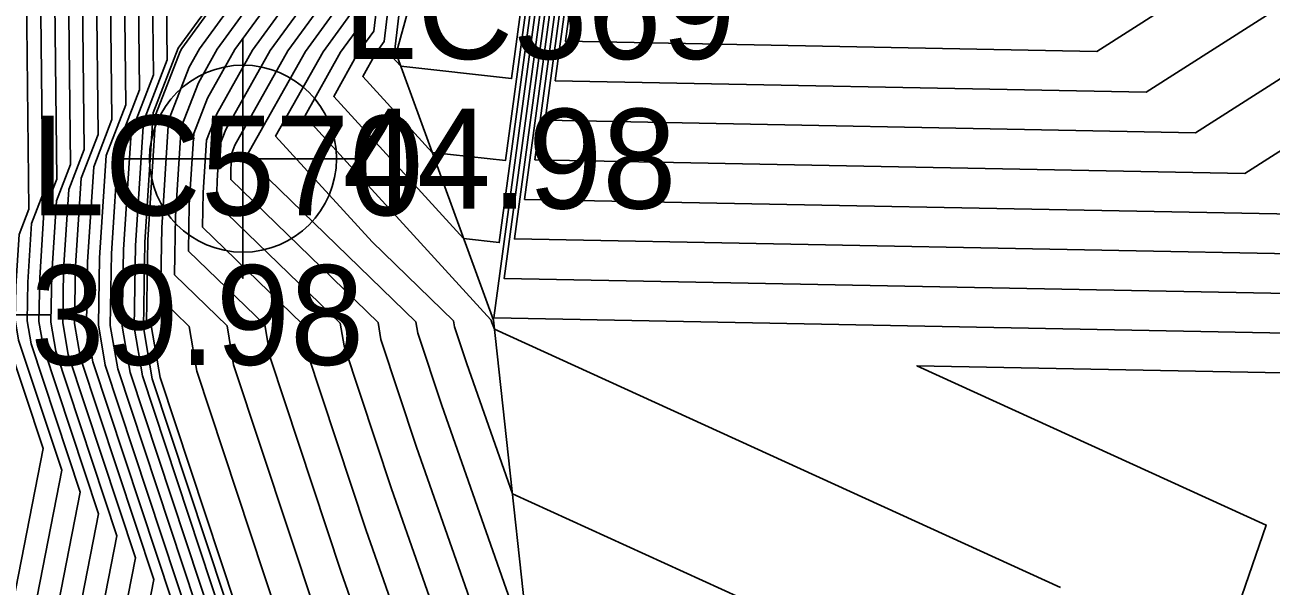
# Model space of a CAD drawing. Extents: x 2188792 to 2191981, y 386090 to 389710.
# Drawn here: x 2190390.17 to 2190421.41, y 387875.2 to 387889.27 of the extents above; entities that cross this region are included whole.
import ezdxf

# ---------------------------------------------------------------- set-up
doc = ezdxf.new("R2010")
doc.units = 0
for name, color, linetype in [('DTM Contours Major', 7, 'Continuous'), ('DTM Contours Minor', 7, 'Continuous'), ('Exist DTM Breakline Underwater Cogo Elevation', 7, 'Continuous'), ('Exist DTM Breakline Underwater Cogo Number', 7, 'Continuous'), ('Exist DTM Breakline Underwater Cogo Point CELL', 7, 'Continuous'), ('Exist DTM Regular Point Underwater CELL', 7, 'Continuous'), ('Exist DTM Regular Point Underwater Cogo Elevation', 7, 'Continuous'), ('Exist DTM Regular Point Underwater Cogo Number', 7, 'Continuous'), ('PH Exist DTM Breakline', 7, 'Continuous')]:
    doc.layers.add(name, color=color, linetype=linetype)

msp = doc.modelspace()

# ---------------------------------------------------------------- linework, layer by layer
at = {"layer": 'DTM Contours Major'}
for points in [[(2190392.339, 387883.54), (2190392.515, 387886.284), (2190393.044, 387887.647), (2190392.985, 387893.01), (2190394.82, 387895.532), (2190396.927, 387898.149), (2190399.436, 387902.874), (2190399.874, 387905.462), (2190400.536, 387908.38), (2190403.139, 387912.441), (2190402.018, 387921.617), (2190401.789, 387924.151), (2190399.901, 387926.477), (2190398.187, 387927.588), (2190395.568, 387929.006), (2190392.953, 387930.19), (2190387.52, 387931.086), (2190385.94, 387931.16), (2190384.158, 387930.912), (2190377.432, 387931.225), (2190374.218, 387928.651), (2190367.692, 387928.954)], [(2190390.839, 387883.03), (2190390.957, 387884.866), (2190391.31, 387885.778), (2190391.145, 387900.768), (2190392.23, 387902.26), (2190393.476, 387903.807), (2190394.959, 387906.6), (2190395.218, 387908.13), (2190395.61, 387909.855), (2190397.148, 387912.255), (2190396.486, 387917.68), (2190395.845, 387924.762), (2190394.821, 387926.024), (2190393.891, 387926.628), (2190392.469, 387927.397), (2190391.05, 387928.04), (2190388.101, 387928.526), (2190387.244, 387928.566), (2190382.22, 387927.868), (2190380.808, 387927.934), (2190371.743, 387920.674), (2190370.895, 387920.714)], [(2190430.407, 387919.746), (2190432.134, 387912.357), (2190434.375, 387903.174), (2190410.964, 387908.589), (2190409.12, 387906.439), (2190406.313, 387902.31), (2190405.576, 387898.405), (2190404.064, 387895.954), (2190402.437, 387883.91), (2190423.223, 387883.512), (2190437.744, 387892.777), (2190441.21, 387889.535), (2190448.102, 387892.246), (2190449.381, 387900.272), (2190450.288, 387901.478)], [(2190402.839, 387873.394), (2190400.615, 387879.729), (2190400.014, 387881.548), (2190399.965, 387881.832), (2190395.991, 387885.69), (2190395.724, 387885.982), (2190397.198, 387888.611), (2190398.136, 387889.9), (2190398.376, 387891.945), (2190399.657, 387893.536), (2190400.719, 387894.952), (2190402.376, 387898.071), (2190403.525, 387899.867), (2190403.81, 387901.553), (2190404.299, 387904.524), (2190404.743, 387906.481), (2190405.19, 387907.672), (2190407.159, 387908.25), (2190408.943, 387911.805), (2190408.783, 387912.111), (2190410.363, 387914.139), (2190410.574, 387914.41), (2190410.635, 387914.445), (2190412.22, 387916.958)], [(2190397.465, 387874.512), (2190395.4, 387880.754), (2190395.234, 387881.731), (2190393.918, 387883.008), (2190393.943, 387884.478), (2190394.086, 387886.713), (2190394.517, 387887.823), (2190394.988, 387888.664), (2190396.837, 387891.206), (2190396.911, 387891.834), (2190399.097, 387894.549), (2190399.423, 387894.984), (2190402.067, 387899.961), (2190402.42, 387900.512), (2190402.879, 387903.232), (2190403.029, 387904.145), (2190403.73, 387907.228), (2190403.867, 387907.593), (2190407.16, 387908.56), (2190408.16, 387910.552), (2190407.184, 387912.411), (2190407.761, 387913.151), (2190409.293, 387916.079)], [(2190433.438, 387899.07), (2190409.183, 387904.681), (2190408.001, 387903.303), (2190406.202, 387900.656), (2190405.73, 387898.153), (2190404.761, 387896.582), (2190403.718, 387888.863), (2190417.04, 387888.608), (2190433.438, 387899.07)], [(2190403.367, 387895.326), (2190402.368, 387887.929), (2190399.587, 387888.239), (2190399.365, 387888.483), (2190399.407, 387888.557), (2190399.434, 387888.594), (2190399.841, 387892.056)], [(2190394.783, 387873.726), (2190392.493, 387880.651), (2190392.308, 387881.735), (2190392.339, 387883.54)], [(2190390.842, 387868.122), (2190392.474, 387876.464), (2190390.942, 387881.098), (2190390.818, 387881.823), (2190390.839, 387883.03)]]:
    msp.add_lwpolyline(points, dxfattribs=at)
at = {"layer": 'DTM Contours Minor'}
for points in [[(2190402.949, 387885.891), (2190404.343, 387896.205), (2190405.638, 387898.305), (2190406.269, 387901.648), (2190408.673, 387905.185), (2190410.252, 387907.026), (2190441.553, 387899.786), (2190441.381, 387900.489), (2190441.249, 387901.056), (2190443.588, 387920.425), (2190446.683, 387921.817), (2190441.565, 387923.861), (2190437.513, 387929.696), (2190437.639, 387930.21), (2190437.668, 387930.249), (2190437.735, 387930.29), (2190438.633, 387935.38), (2190439.212, 387936.391), (2190440.162, 387938.948), (2190441.548, 387942.801), (2190443.604, 387946.656), (2190445.021, 387950.269), (2190447.55, 387953.579), (2190450.118, 387955.095)], [(2190483.289, 387954.894), (2190464.606, 387948.344), (2190459.78, 387944.485), (2190459.994, 387938.895), (2190456.211, 387936.896), (2190458.603, 387923.433), (2190455.583, 387920.485), (2190457.192, 387915.536), (2190452.247, 387912.25), (2190442.703, 387899.563), (2190442.605, 387898.948), (2190442.077, 387898.74), (2190441.811, 387898.989), (2190420.75, 387885.55), (2190402.949, 387885.891)], [(2190489.719, 387954.287), (2190489.619, 387951.446), (2190482.599, 387950.619), (2190469.216, 387945.928), (2190462.583, 387940.624), (2190462.739, 387936.544), (2190459.977, 387935.085), (2190461.724, 387925.26), (2190456.755, 387920.41), (2190459.402, 387912.269), (2190451.267, 387906.864), (2190446.042, 387899.918), (2190445.354, 387895.597), (2190441.643, 387894.138), (2190439.778, 387895.883), (2190421.987, 387884.531), (2190402.693, 387884.9)], [(2190392.939, 387883.744), (2190393.139, 387886.851), (2190393.737, 387888.394), (2190393.72, 387889.906), (2190395.855, 387892.841), (2190398.307, 387895.886), (2190401.227, 387901.383), (2190401.736, 387904.395), (2190402.507, 387907.79), (2190405.536, 387912.515), (2190404.231, 387923.192), (2190404.167, 387923.907), (2190401.934, 387926.658), (2190399.906, 387927.973), (2190396.808, 387929.65), (2190393.715, 387931.051), (2190387.287, 387932.11), (2190385.418, 387932.197), (2190384.934, 387932.13), (2190376.082, 387932.542), (2190375.207, 387931.841), (2190366.411, 387932.251)], [(2190392.639, 387883.642), (2190392.827, 387886.567), (2190393.39, 387888.021), (2190393.353, 387891.458), (2190395.338, 387894.187), (2190397.617, 387897.018), (2190400.332, 387902.128), (2190400.805, 387904.929), (2190401.522, 387908.085), (2190404.337, 387912.478), (2190403.125, 387922.405), (2190402.978, 387924.029), (2190400.917, 387926.567), (2190399.046, 387927.78), (2190396.188, 387929.328), (2190393.334, 387930.621), (2190387.403, 387931.598), (2190385.679, 387931.678), (2190384.546, 387931.521), (2190376.757, 387931.884), (2190374.713, 387930.246), (2190367.051, 387930.603)], [(2190392.039, 387883.438), (2190392.204, 387886), (2190392.697, 387887.273), (2190392.617, 387894.561), (2190394.302, 387896.878), (2190396.237, 387899.281), (2190398.541, 387903.619), (2190398.943, 387905.996), (2190399.551, 387908.675), (2190401.941, 387912.404), (2190400.912, 387920.83), (2190400.6, 387924.273), (2190398.885, 387926.386), (2190397.328, 387927.396), (2190394.949, 387928.684), (2190392.573, 387929.76), (2190387.636, 387930.574), (2190386.201, 387930.641), (2190383.771, 387930.304), (2190378.107, 387930.567), (2190373.723, 387927.055), (2190368.332, 387927.306)], [(2190391.739, 387883.336), (2190391.892, 387885.717), (2190392.35, 387886.9), (2190392.249, 387896.113), (2190393.784, 387898.223), (2190395.546, 387900.412), (2190397.646, 387904.364), (2190398.011, 387906.529), (2190398.566, 387908.97), (2190400.743, 387912.367), (2190399.805, 387920.043), (2190399.412, 387924.395), (2190397.869, 387926.296), (2190396.469, 387927.204), (2190394.329, 387928.362), (2190392.192, 387929.33), (2190387.752, 387930.062), (2190386.462, 387930.122), (2190383.383, 387929.695), (2190378.782, 387929.909), (2190373.228, 387925.46), (2190368.973, 387925.658)], [(2190391.439, 387883.234), (2190391.58, 387885.433), (2190392.004, 387886.526), (2190391.881, 387897.665), (2190393.266, 387899.569), (2190394.856, 387901.544), (2190396.75, 387905.109), (2190397.08, 387907.063), (2190397.58, 387909.265), (2190399.545, 387912.33), (2190398.699, 387919.255), (2190398.223, 387924.518), (2190396.853, 387926.205), (2190395.609, 387927.012), (2190393.709, 387928.041), (2190391.812, 387928.9), (2190387.869, 387929.55), (2190386.723, 387929.603), (2190382.996, 387929.086), (2190379.457, 387929.251), (2190372.733, 387923.865), (2190369.614, 387924.01)], [(2190391.139, 387883.132), (2190391.269, 387885.15), (2190391.657, 387886.152), (2190391.513, 387899.217), (2190392.748, 387900.914), (2190394.166, 387902.675), (2190395.855, 387905.854), (2190396.149, 387907.597), (2190396.595, 387909.56), (2190398.347, 387912.292), (2190397.592, 387918.468), (2190397.034, 387924.64), (2190395.837, 387926.115), (2190394.75, 387926.82), (2190393.089, 387927.719), (2190391.431, 387928.47), (2190387.985, 387929.038), (2190386.983, 387929.084), (2190382.608, 387928.477), (2190380.132, 387928.592), (2190372.238, 387922.269), (2190370.254, 387922.362)], [(2190389.939, 387882.725), (2190390.022, 387884.016), (2190390.27, 387884.657), (2190390.042, 387905.424), (2190390.676, 387906.296), (2190391.405, 387907.201), (2190392.273, 387908.835), (2190392.424, 387909.731), (2190392.654, 387910.74), (2190393.554, 387912.144), (2190393.166, 387915.318), (2190392.279, 387925.129)], [(2190402.693, 387884.9), (2190404.203, 387896.08), (2190405.607, 387898.355), (2190406.291, 387901.979), (2190408.896, 387905.812), (2190410.608, 387907.808), (2190437.964, 387901.48), (2190436.758, 387906.423), (2190435.828, 387910.401), (2190437.025, 387920.311)], [(2190427.51, 387918.291), (2190430.786, 387904.869), (2190411.32, 387909.371), (2190409.344, 387907.067), (2190406.335, 387902.64), (2190405.545, 387898.456), (2190403.925, 387895.828), (2190402.181, 387882.919), (2190424.46, 387882.493), (2190435.711, 387889.671), (2190440.776, 387884.933), (2190447.37, 387887.527), (2190444.771, 387880.529), (2190450.213, 387875.966)], [(2190390.539, 387882.929), (2190390.645, 387884.583), (2190390.964, 387885.405), (2190390.778, 387902.32), (2190391.712, 387903.605), (2190392.786, 387904.938), (2190394.064, 387907.345), (2190394.287, 387908.664), (2190394.624, 387910.15), (2190395.95, 387912.218), (2190395.379, 387916.893)], [(2190396.205, 387872.425), (2190393.555, 387880.437), (2190393.342, 387881.69), (2190393.214, 387881.814), (2190393.249, 387883.887), (2190393.452, 387887.038), (2190394.059, 387888.604), (2190394.104, 387888.685), (2190396.318, 387891.729), (2190396.325, 387891.79), (2190398.873, 387894.954), (2190398.905, 387894.996), (2190401.943, 387900.717), (2190401.978, 387900.77), (2190402.507, 387903.904), (2190402.522, 387903.993), (2190403.324, 387907.526), (2190403.337, 387907.562), (2190407.161, 387908.684), (2190407.847, 387910.051), (2190406.545, 387912.531), (2190406.601, 387912.603), (2190408.766, 387916.741)], [(2190396.835, 387873.468), (2190394.478, 387880.595), (2190394.288, 387881.711), (2190393.566, 387882.411), (2190393.596, 387884.183), (2190393.769, 387886.876), (2190394.288, 387888.214), (2190394.546, 387888.675), (2190396.578, 387891.467), (2190396.618, 387891.812), (2190398.985, 387894.752), (2190399.164, 387894.99), (2190402.005, 387900.339), (2190402.199, 387900.641), (2190402.693, 387903.568), (2190402.775, 387904.069), (2190403.527, 387907.377), (2190403.602, 387907.577), (2190407.161, 387908.622), (2190408.003, 387910.302), (2190406.865, 387912.471), (2190407.181, 387912.877), (2190409.029, 387916.41)], [(2190390.239, 387882.827), (2190390.334, 387884.299), (2190390.617, 387885.031), (2190390.41, 387903.872), (2190391.194, 387904.951), (2190392.095, 387906.07), (2190393.169, 387908.09), (2190393.356, 387909.197), (2190393.639, 387910.445), (2190394.752, 387912.181), (2190394.273, 387916.105)], [(2190410.966, 387873.603), (2190402.387, 387877.52), (2190401.245, 387880.773), (2190400.936, 387881.706), (2190400.912, 387881.852), (2190398.871, 387883.833), (2190396.452, 387886.482), (2190397.64, 387888.6), (2190398.395, 387889.639), (2190398.669, 387891.967), (2190399.769, 387893.333), (2190400.979, 387894.946), (2190402.438, 387897.693), (2190403.746, 387899.738), (2190403.996, 387901.217), (2190404.553, 387904.6), (2190404.946, 387906.332), (2190405.455, 387907.687), (2190407.159, 387908.188), (2190409.092, 387912.041), (2190409.101, 387912.05), (2190410.606, 387913.986), (2190411.046, 387914.24), (2190412.364, 387916.329)], [(2190399.439, 387871.724), (2190398.095, 387875.555), (2190396.323, 387880.913), (2190396.18, 387881.751), (2190394.27, 387883.605), (2190394.289, 387884.774), (2190394.404, 387886.55), (2190394.746, 387887.433), (2190395.43, 387888.653), (2190397.097, 387890.945), (2190397.204, 387891.856), (2190399.209, 387894.346), (2190399.682, 387894.978), (2190402.129, 387899.583), (2190402.641, 387900.383), (2190403.065, 387902.896), (2190403.283, 387904.221), (2190403.932, 387907.078), (2190404.131, 387907.609), (2190407.16, 387908.498), (2190408.317, 387910.803), (2190407.504, 387912.351), (2190408.341, 387913.425), (2190409.557, 387915.749)], [(2190427.197, 387906.563), (2190411.677, 387910.153), (2190409.567, 387907.694), (2190406.357, 387902.971), (2190405.515, 387898.506), (2190403.785, 387895.703), (2190401.924, 387881.929), (2190425.696, 387881.473)], [(2190439.585, 387899.377), (2190409.896, 387906.244), (2190408.449, 387904.557), (2190406.246, 387901.317), (2190405.669, 387898.254), (2190404.482, 387896.331), (2190403.206, 387886.882), (2190419.514, 387886.569), (2190439.585, 387899.377)], [(2190436.512, 387899.223), (2190409.54, 387905.462), (2190408.225, 387903.93), (2190406.224, 387900.987), (2190405.699, 387898.204), (2190404.622, 387896.457), (2190403.462, 387887.872), (2190418.277, 387887.589), (2190436.512, 387899.223)], [(2190403.646, 387895.577), (2190402.057, 387883.816), (2190401.165, 387883.916), (2190397.909, 387887.482), (2190398.523, 387888.579), (2190398.915, 387889.116), (2190399.255, 387892.011)], [(2190403.506, 387895.451), (2190402.212, 387885.873), (2190400.376, 387886.078), (2190398.637, 387887.982), (2190398.965, 387888.568), (2190399.174, 387888.855), (2190399.548, 387892.034)], [(2190400.488, 387871.576), (2190398.725, 387876.599), (2190397.246, 387881.072), (2190397.127, 387881.771), (2190394.622, 387884.203), (2190394.636, 387885.07), (2190394.721, 387886.388), (2190394.975, 387887.042), (2190395.872, 387888.643), (2190397.357, 387890.684)], [(2190401.536, 387871.428), (2190399.355, 387877.642), (2190398.168, 387881.23), (2190398.073, 387881.792), (2190394.974, 387884.8), (2190394.983, 387885.365), (2190395.039, 387886.225), (2190395.204, 387886.652), (2190396.314, 387888.632), (2190397.616, 387890.423)], [(2190402.584, 387871.28), (2190399.985, 387878.686), (2190399.091, 387881.389), (2190399.019, 387881.812), (2190395.326, 387885.397), (2190395.33, 387885.661), (2190395.356, 387886.062), (2190395.433, 387886.262), (2190396.756, 387888.621), (2190397.876, 387890.161)], [(2190416.125, 387875.168), (2190401.935, 387881.646), (2190401.875, 387881.816), (2190401.859, 387881.865), (2190401.858, 387881.873), (2190401.751, 387881.976), (2190397.181, 387886.982), (2190398.081, 387888.589), (2190398.655, 387889.378)], [(2190395.245, 387873.178), (2190392.803, 387880.562), (2190392.606, 387881.717), (2190392.639, 387883.642)], [(2190395.707, 387872.631), (2190393.113, 387880.473), (2190392.904, 387881.7), (2190392.939, 387883.744)], [(2190393.86, 387874.821), (2190391.872, 387880.83), (2190391.712, 387881.77), (2190391.739, 387883.336)], [(2190394.321, 387874.274), (2190392.183, 387880.741), (2190392.01, 387881.752), (2190392.039, 387883.438)], [(2190426.933, 387880.454), (2190431.643, 387883.46), (2190435.415, 387879.931), (2190440.186, 387876.34), (2190447.605, 387870.269), (2190443.819, 387866.587), (2190439.899, 387865.954), (2190429.647, 387856.367), (2190427.372, 387851.966), (2190420.639, 387849.935), (2190419.302, 387852.773), (2190417.845, 387855.864), (2190419.12, 387857.427), (2190420.242, 387873.702), (2190421.283, 387876.732), (2190412.527, 387880.73), (2190426.933, 387880.454)], [(2190390.171, 387867.598), (2190392.012, 387877.012), (2190390.632, 387881.187), (2190390.52, 387881.84), (2190390.539, 387882.929)], [(2190391.513, 387868.646), (2190392.936, 387875.917), (2190391.252, 387881.009), (2190391.116, 387881.805), (2190391.139, 387883.132)], [(2190392.185, 387869.17), (2190393.398, 387875.369), (2190391.562, 387880.919), (2190391.414, 387881.788), (2190391.439, 387883.234)], [(2190388.156, 387866.026), (2190390.627, 387878.655), (2190389.701, 387881.455), (2190389.626, 387881.893), (2190389.639, 387882.623)], [(2190388.828, 387866.55), (2190391.089, 387878.107), (2190390.011, 387881.366), (2190389.924, 387881.876), (2190389.939, 387882.725)], [(2190389.499, 387867.074), (2190391.551, 387877.56), (2190390.321, 387881.276), (2190390.222, 387881.858), (2190390.239, 387882.827)]]:
    msp.add_lwpolyline(points, dxfattribs=at)
at = {"layer": 'Exist DTM Breakline Underwater Cogo Point CELL'}
msp.add_lwpolyline([(2190387.806, 387885.001), (2190387.806, 387879.001), (2190387.806, 387882.001), (2190390.806, 387882.001), (2190384.806, 387882.001)], dxfattribs=at)
at = {"layer": 'Exist DTM Regular Point Underwater CELL'}
msp.add_lwpolyline([(2190395.634, 387888.92), (2190395.634, 387882.92), (2190395.634, 387885.92), (2190398.634, 387885.92), (2190392.634, 387885.92)], dxfattribs=at)
msp.add_circle((2190395.634, 387885.92), 2.344, dxfattribs=at)
at = {"layer": 'PH Exist DTM Breakline'}
for points in [[(2190414.351, 387929.102), (2190403.967, 387934.622), (2190400.302, 387938.68), (2190397.262, 387940.646), (2190394.116, 387940.386), (2190391.805, 387937.336), (2190392.248, 387934.717), (2190394.041, 387932.937), (2190400.56, 387929.613), (2190405.062, 387927.192), (2190407.981, 387924.12), (2190411.426, 387920.865), (2190412.146, 387918.649), (2190412.072, 387917.601), (2190410.569, 387914.478), (2190409.097, 387912.052), (2190407.157, 387907.788), (2190406.505, 387905.184), (2190405.325, 387898.816), (2190402.894, 387894.9), (2190400.449, 387892.102), (2190399.472, 387888.556), (2190401.91, 387881.874)], [(2190408.709, 387916.812), (2190406.476, 387912.544), (2190403.281, 387907.558), (2190402.467, 387903.976), (2190401.93, 387900.798), (2190398.849, 387894.998), (2190396.262, 387891.785), (2190394.009, 387888.688), (2190393.383, 387887.073), (2190393.174, 387883.823), (2190393.138, 387881.686), (2190393.357, 387880.403), (2190396.069, 387872.201), (2190398.782, 387863.999), (2190401.093, 387857.581), (2190403.404, 387851.162), (2190405.714, 387844.744), (2190409.925, 387836.251)], [(2190401.91, 387881.874), (2190403.078, 387871.21), (2190405.478, 387864.496), (2190407.879, 387857.781), (2190410.872, 387849.979), (2190413.866, 387842.178), (2190416.981, 387834.407), (2190419.678, 387830.502), (2190425.55, 387825.838), (2190435.455, 387822.35)]]:
    msp.add_lwpolyline(points, dxfattribs=at)

# ---------------------------------------------------------------- texts
at = {"layer": 'Exist DTM Breakline Underwater Cogo Elevation'}
msp.add_text('39.98', height=2.5, dxfattribs=at).set_placement((2190390.306, 387880.751))
at = {"layer": 'Exist DTM Breakline Underwater Cogo Number'}
msp.add_text('LC570', height=2.5, dxfattribs=at).set_placement((2190390.306, 387884.501))
at = {"layer": 'Exist DTM Regular Point Underwater Cogo Elevation'}
msp.add_text('44.98', height=2.5, dxfattribs=at).set_placement((2190398.134, 387884.67))
at = {"layer": 'Exist DTM Regular Point Underwater Cogo Number'}
msp.add_text('LC569', height=2.5, dxfattribs=at).set_placement((2190398.134, 387888.42))

doc.saveas('drawing.dxf')
